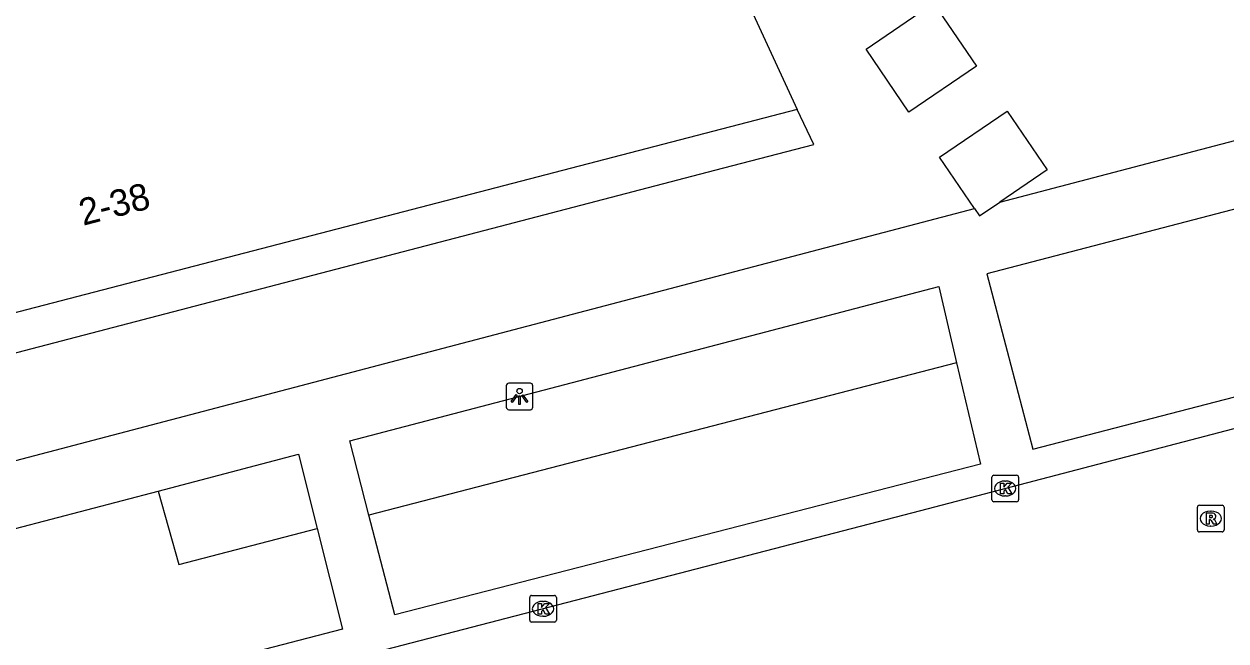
# Model space of a CAD drawing. Extents: x 158087 to 159494, y 382905 to 383981.
# Drawn here: x 158838.52 to 158883.62, y 383645.13 to 383668.29 of the extents above; entities that cross this region are included whole.
import ezdxf

# ---------------------------------------------------------------- set-up
doc = ezdxf.new("R2010")
doc.units = 0
for name, color, linetype in [('IMGEO_Groenvoorziening', 7, 'Continuous'), ('IMGEO_Kolk', 7, 'Continuous'), ('IMGEO_Lichtpunt', 7, 'Continuous'), ('IMGEO_Pand', 7, 'Continuous'), ('IMGEO_Pand_nummerreeks', 7, 'Continuous'), ('IMGEO_Pand_overbouw', 7, 'Continuous'), ('IMGEO_Rijbaan_lokaal_open', 7, 'Continuous'), ('IMGEO_Rioolput', 7, 'Continuous'), ('IMGEO_Voetpad_open', 7, 'Continuous')]:
    doc.layers.add(name, color=color, linetype=linetype)

msp = doc.modelspace()

# ---------------------------------------------------------------- linework, layer by layer
at = {"layer": 'IMGEO_Groenvoorziening'}
for points in [[(158873.516, 383655.579), (158851.463, 383649.852)], [(158843.548, 383650.757), (158844.326, 383647.998), (158849.522, 383649.348)]]:
    msp.add_lwpolyline(points, dxfattribs=at)
at = {"layer": 'IMGEO_Kolk'}
for p, q in [((158874.841, 383650.43), (158874.841, 383651.282)), ((158874.916, 383651.356), (158875.768, 383651.356)), ((158875.329, 383651.136), (158875.354, 383651.136)), ((158875.842, 383651.282), (158875.842, 383650.43)), ((158875.768, 383650.356), (158874.916, 383650.356)), ((158875.352, 383650.576), (158875.327, 383650.576)), ((158857.494, 383645.913), (158857.494, 383646.765)), ((158857.569, 383646.839), (158858.421, 383646.839)), ((158857.982, 383646.619), (158858.007, 383646.619)), ((158858.495, 383646.765), (158858.495, 383645.913)), ((158858.421, 383645.839), (158857.569, 383645.839)), ((158858.005, 383646.059), (158857.98, 383646.059))]:
    msp.add_line(p, q, dxfattribs=at)
for points in [[(158874.841, 383650.43), (158874.841, 383651.282)], [(158874.916, 383651.356), (158875.768, 383651.356)], [(158875.162, 383651.056), (158875.285, 383651.056), (158875.285, 383650.905), (158875.415, 383651.056), (158875.579, 383651.056), (158875.433, 383650.905), (158875.586, 383650.656), (158875.434, 383650.656), (158875.349, 383650.82), (158875.285, 383650.753), (158875.285, 383650.656), (158875.162, 383650.656), (158875.162, 383651.056)], [(158875.842, 383651.282), (158875.842, 383650.43)], [(158875.768, 383650.356), (158874.916, 383650.356)], [(158857.494, 383645.913), (158857.494, 383646.765)], [(158857.569, 383646.839), (158858.421, 383646.839)], [(158857.815, 383646.539), (158857.938, 383646.539), (158857.938, 383646.388), (158858.068, 383646.539), (158858.232, 383646.539), (158858.086, 383646.388), (158858.239, 383646.139), (158858.087, 383646.139), (158858.002, 383646.303), (158857.938, 383646.236), (158857.938, 383646.139), (158857.815, 383646.139), (158857.815, 383646.539)], [(158858.495, 383646.765), (158858.495, 383645.913)], [(158858.421, 383645.839), (158857.569, 383645.839)]]:
    msp.add_lwpolyline(points, dxfattribs=at)
for centre, start, end in [((158874.918, 383651.28), 91.552, 178.448), ((158874.918, 383651.28), 91.552, 178.448), ((158875.766, 383651.28), 1.552, 88.448), ((158875.766, 383651.28), 1.552, 88.448), ((158874.918, 383650.432), 181.552, 268.448), ((158874.918, 383650.432), 181.552, 268.448), ((158875.766, 383650.432), 271.552, 358.448), ((158875.766, 383650.432), 271.552, 358.448), ((158857.571, 383646.763), 91.552, 178.448), ((158857.571, 383646.763), 91.552, 178.448), ((158858.419, 383646.763), 1.552, 88.448), ((158858.419, 383646.763), 1.552, 88.448), ((158857.571, 383645.915), 181.552, 268.448), ((158857.571, 383645.915), 181.552, 268.448), ((158858.419, 383645.915), 271.552, 358.448), ((158858.419, 383645.915), 271.552, 358.448)]:
    msp.add_arc(centre, 0.0765, start, end, dxfattribs=at)
for centre, major_axis, ratio, start_param, end_param in [((158875.328, 383650.856), (-0.387, 0.002), 0.722429, 4.712389, 7.853982), ((158875.353, 383650.856), (-0.39, 0.002), 0.717154, 1.570796, 4.712389), ((158857.981, 383646.339), (-0.387, 0.002), 0.722429, 4.712389, 7.853982), ((158858.006, 383646.339), (-0.39, 0.002), 0.717154, 1.570796, 4.712389)]:
    msp.add_ellipse(centre, major_axis=major_axis, ratio=ratio, start_param=start_param, end_param=end_param, dxfattribs=at)
at = {"layer": 'IMGEO_Lichtpunt'}
for p, q in [((158856.617, 383654.715), (158856.617, 383653.908)), ((158856.617, 383654.715), (158856.617, 383653.908)), ((158857.519, 383654.81), (158856.711, 383654.81)), ((158857.519, 383654.81), (158856.711, 383654.81)), ((158857.613, 383653.908), (158857.613, 383654.715)), ((158857.613, 383653.908), (158857.613, 383654.715)), ((158856.711, 383653.814), (158857.519, 383653.814)), ((158856.711, 383653.814), (158857.519, 383653.814))]:
    msp.add_line(p, q, dxfattribs=at)
for points in [[(158856.991, 383654.379), (158857.03, 383654.351), (158856.842, 383654.089), (158856.804, 383654.116), (158856.991, 383654.379)], [(158857.093, 383654.331), (158857.14, 383654.331), (158857.14, 383654.009), (158857.093, 383654.009), (158857.093, 383654.331)], [(158857.203, 383654.351), (158857.241, 383654.378), (158857.428, 383654.116), (158857.389, 383654.088), (158857.203, 383654.351)]]:
    msp.add_lwpolyline(points, dxfattribs=at)
msp.add_circle((158857.116, 383654.513), 0.0994, dxfattribs=at)
for centre, start, end in [((158856.711, 383654.715), 90, 180), ((158856.711, 383654.715), 90, 180), ((158857.519, 383654.715), 0, 90), ((158857.519, 383654.715), 0, 90), ((158856.711, 383653.908), 180, 270), ((158856.711, 383653.908), 180, 270), ((158857.519, 383653.908), 270, 0), ((158857.519, 383653.908), 270, 360)]:
    msp.add_arc(centre, 0.0946, start, end, dxfattribs=at)
at = {"layer": 'IMGEO_Pand'}
for points in [[(158852.154, 383672.858), (158862.702, 383675.587), (158865.809, 383668.831), (158867.536, 383665.08), (158819.444, 383652.578), (158814.62, 383663.105), (158827.312, 383666.407), (158852.154, 383672.858)], [(158874.265, 383666.712), (158871.727, 383664.984), (158870.116, 383667.35), (158872.654, 383669.078), (158874.265, 383666.712)], [(158874.192, 383661.362), (158872.877, 383663.294), (158875.415, 383665.022), (158876.915, 383662.82), (158875.137, 383661.61)], [(158874.192, 383661.362), (158874.376, 383661.092), (158875.137, 383661.61)]]:
    msp.add_lwpolyline(points, dxfattribs=at)
at = {"layer": 'IMGEO_Pand_overbouw'}
msp.add_lwpolyline([(158867.536, 383665.08), (158819.444, 383652.578), (158820.02, 383651.202), (158832.39, 383654.434), (158864.446, 383662.807), (158868.153, 383663.775)], close=True, dxfattribs=at)
at = {"layer": 'IMGEO_Rijbaan_lokaal_open'}
msp.add_lwpolyline([(158910.52, 383660.055), (158907.784, 383659.341), (158900.934, 383657.554), (158872.155, 383650.02), (158841.715, 383642.105), (158834.845, 383640.374), (158827.331, 383638.424), (158826.845, 383638.296)], dxfattribs=at)
at = {"layer": 'IMGEO_Rioolput'}
for p, q in [((158882.549, 383649.301), (158882.549, 383650.153)), ((158882.624, 383650.227), (158883.476, 383650.227)), ((158883.55, 383650.153), (158883.55, 383649.301)), ((158883.037, 383650.007), (158883.062, 383650.007)), ((158883.06, 383649.447), (158883.035, 383649.447)), ((158883.476, 383649.227), (158882.624, 383649.227))]:
    msp.add_line(p, q, dxfattribs=at)
for points in [[(158882.549, 383649.301), (158882.549, 383650.153)], [(158882.624, 383650.227), (158883.476, 383650.227)], [(158883.55, 383650.153), (158883.55, 383649.301)], [(158883.138, 383649.925), (158882.886, 383649.927), (158882.886, 383649.527)], [(158882.886, 383649.527), (158883.01, 383649.527), (158883.01, 383649.689), (158883.021, 383649.689)], [(158883.064, 383649.846), (158883.01, 383649.846), (158883.01, 383649.765)], [(158883.01, 383649.765), (158883.062, 383649.765)], [(158883.068, 383649.66), (158883.139, 383649.527), (158883.279, 383649.527), (158883.214, 383649.653)], [(158883.476, 383649.227), (158882.624, 383649.227)]]:
    msp.add_lwpolyline(points, dxfattribs=at)
for centre, radius, start, end in [((158882.626, 383650.151), 0.0765, 91.552, 178.448), ((158882.626, 383650.151), 0.0765, 91.552, 178.448), ((158883.474, 383650.151), 0.0765, 1.552, 88.448), ((158883.474, 383650.151), 0.0765, 1.552, 88.448), ((158883.02, 383649.636), 0.0533, 26.0293, 88.6989), ((158883.046, 383649.954), 0.19, 274.7715, 282.9687), ((158883.07, 383649.75), 0.0964, 77.0061, 93.1865), ((158883.084, 383649.807), 0.0378, 276.6634, 79.6772), ((158883.137, 383649.815), 0.109, 350.3612, 89.416), ((158883.135, 383649.815), 0.112, 277.5842, 350.9817), ((158883.119, 383649.6), 0.108, 29.5134, 73.7905), ((158882.626, 383649.303), 0.0765, 181.552, 268.448), ((158882.626, 383649.303), 0.0765, 181.552, 268.448), ((158883.474, 383649.303), 0.0765, 271.552, 358.448), ((158883.474, 383649.303), 0.0765, 271.552, 358.448)]:
    msp.add_arc(centre, radius, start, end, dxfattribs=at)
for centre, major_axis, ratio, start_param, end_param in [((158883.036, 383649.727), (-0.387, 0.002), 0.722429, 4.712389, 7.853982), ((158883.061, 383649.727), (-0.39, 0.002), 0.717154, 1.570796, 4.712389)]:
    msp.add_ellipse(centre, major_axis=major_axis, ratio=ratio, start_param=start_param, end_param=end_param, dxfattribs=at)
at = {"layer": 'IMGEO_Voetpad_open'}
for points in [[(158875.137, 383661.61), (158906.649, 383669.889), (158906.559, 383671.6)], [(158907.662, 383660.442), (158906.924, 383667.328), (158886.113, 383661.902), (158874.654, 383658.915), (158875.415, 383656.013), (158876.379, 383652.334), (158907.662, 383660.442)], [(158818.256, 383646.666), (158874.192, 383661.362)], [(158851.463, 383649.852), (158850.742, 383652.643), (158872.843, 383658.435), (158873.516, 383655.579)], [(158873.516, 383655.579), (158874.415, 383651.766), (158852.43, 383646.109), (158851.463, 383649.852)], [(158843.548, 383650.757), (158848.825, 383652.14), (158849.522, 383649.348)], [(158849.522, 383649.348), (158850.466, 383645.571), (158824.725, 383638.887), (158823.059, 383642.68), (158822.525, 383643.896), (158822.132, 383645.145), (158826.359, 383646.253), (158836.847, 383649.001), (158843.548, 383650.757)]]:
    msp.add_lwpolyline(points, dxfattribs=at)

# ---------------------------------------------------------------- texts
at = {"layer": 'IMGEO_Pand_nummerreeks'}
msp.add_text('2-38', height=1, rotation=14.5711, dxfattribs=at).set_placement((158840.735, 383660.717))

doc.saveas('drawing.dxf')
